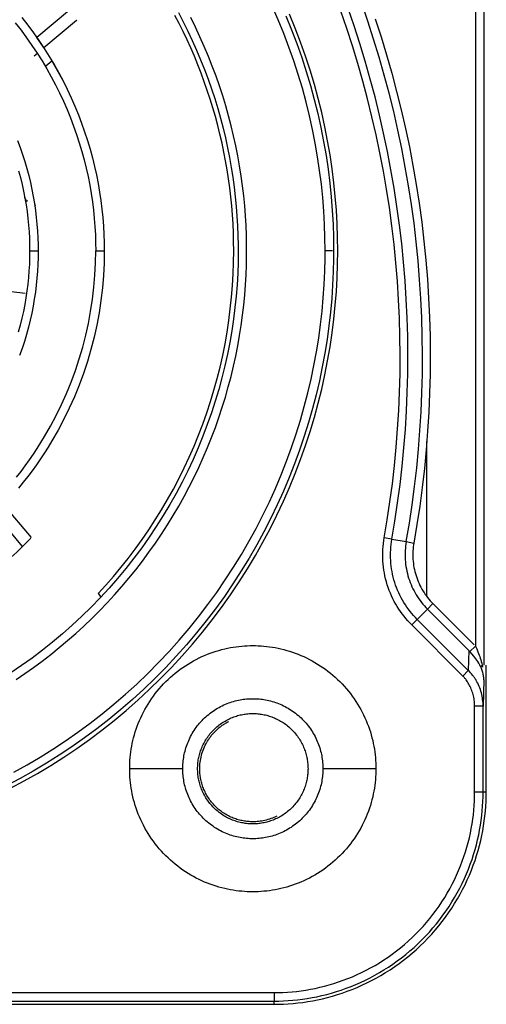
# Model space of a CAD drawing. Header units: millimetres. Extents: x -2637 to -1637, y 678 to 1678.
# Tile 279 of 348: x -2014 to -2003, y 1373 to 1397. Entities that reach past the tile are written whole.
import ezdxf

# ---------------------------------------------------------------- set-up
doc = ezdxf.new("R2010")
doc.units = ezdxf.units.MM
doc.layers.add('Make2D$B.SHOW mini', color=7, linetype='Continuous', true_color=0x000000)

msp = doc.modelspace()

# ---------------------------------------------------------------- linework, layer by layer
at = {"layer": 'Make2D$B.SHOW mini', "color": 18, "lineweight": -3, "true_color": 0x000000}
for points in [[(-2003.275, 1402.468), (-2003.275, 1381.398)], [(-2003.475, 1401.675), (-2003.475, 1381.846)], [(-2007.014, 1391.16), (-2007.017, 1391.469), (-2007.028, 1391.78), (-2007.045, 1392.094), (-2007.07, 1392.41), (-2007.103, 1392.728), (-2007.143, 1393.047), (-2007.19, 1393.368), (-2007.246, 1393.691), (-2007.31, 1394.014), (-2007.381, 1394.338), (-2007.461, 1394.662), (-2007.55, 1394.986), (-2007.647, 1395.31), (-2007.752, 1395.634), (-2007.866, 1395.957), (-2007.988, 1396.278), (-2008.119, 1396.598), (-2008.258, 1396.917)], [(-2005.441, 1384.365), (-2005.37, 1384.791), (-2005.306, 1385.219), (-2005.249, 1385.648), (-2005.199, 1386.08), (-2005.158, 1386.513), (-2005.124, 1386.948), (-2005.097, 1387.384), (-2005.078, 1387.821), (-2005.067, 1388.259), (-2005.064, 1388.697), (-2005.069, 1389.136), (-2005.081, 1389.575), (-2005.102, 1390.014), (-2005.13, 1390.452), (-2005.166, 1390.891), (-2005.21, 1391.328), (-2005.261, 1391.765), (-2005.321, 1392.201), (-2005.388, 1392.635), (-2005.463, 1393.068), (-2005.546, 1393.499), (-2005.636, 1393.929), (-2005.734, 1394.356), (-2005.839, 1394.781), (-2005.952, 1395.204), (-2006.071, 1395.624), (-2006.199, 1396.041), (-2006.333, 1396.455), (-2006.474, 1396.866)], [(-2005.103, 1384.305), (-2005.03, 1384.737), (-2004.965, 1385.171), (-2004.907, 1385.606), (-2004.857, 1386.044), (-2004.815, 1386.483), (-2004.781, 1386.924), (-2004.754, 1387.366), (-2004.735, 1387.809), (-2004.724, 1388.253), (-2004.72, 1388.697), (-2004.725, 1389.142), (-2004.738, 1389.587), (-2004.758, 1390.033), (-2004.787, 1390.477), (-2004.823, 1390.922), (-2004.868, 1391.366), (-2004.92, 1391.808), (-2004.981, 1392.25), (-2005.049, 1392.691), (-2005.125, 1393.13), (-2005.209, 1393.567), (-2005.3, 1394.003), (-2005.399, 1394.436), (-2005.506, 1394.867), (-2005.62, 1395.295), (-2005.742, 1395.721), (-2005.871, 1396.144), (-2006.007, 1396.564), (-2006.15, 1396.98)], [(-2014.157, 1396.65), (-2014.018, 1396.473), (-2013.884, 1396.293), (-2013.755, 1396.111), (-2013.631, 1395.925), (-2013.512, 1395.737), (-2013.398, 1395.546), (-2013.29, 1395.353), (-2013.186, 1395.159), (-2013.088, 1394.962), (-2012.996, 1394.764), (-2012.908, 1394.564), (-2012.826, 1394.364), (-2012.75, 1394.162), (-2012.679, 1393.96), (-2012.613, 1393.757), (-2012.552, 1393.554), (-2012.497, 1393.351), (-2012.447, 1393.147), (-2012.402, 1392.944), (-2012.362, 1392.742), (-2012.327, 1392.54), (-2012.298, 1392.339), (-2012.273, 1392.138), (-2012.252, 1391.939), (-2012.237, 1391.741), (-2012.226, 1391.545), (-2012.219, 1391.35), (-2012.217, 1391.156)], [(-2013.038, 1396.83), (-2013.807, 1396.185)], [(-2009.167, 1391.156), (-2009.169, 1391.367), (-2009.175, 1391.578), (-2009.184, 1391.79), (-2009.198, 1392.002), (-2009.215, 1392.214), (-2009.236, 1392.426), (-2009.261, 1392.638), (-2009.289, 1392.85), (-2009.322, 1393.061), (-2009.359, 1393.273), (-2009.399, 1393.483), (-2009.443, 1393.693), (-2009.491, 1393.903), (-2009.543, 1394.111), (-2009.599, 1394.319), (-2009.659, 1394.526), (-2009.722, 1394.731), (-2009.789, 1394.936), (-2009.86, 1395.139), (-2009.934, 1395.34), (-2010.012, 1395.54), (-2010.094, 1395.739), (-2010.179, 1395.936), (-2010.267, 1396.13), (-2010.359, 1396.324), (-2010.454, 1396.515), (-2010.553, 1396.704)], [(-2010.471, 1396.773), (-2010.357, 1396.554), (-2010.247, 1396.332), (-2010.142, 1396.109), (-2010.042, 1395.884), (-2009.947, 1395.658), (-2009.856, 1395.431), (-2009.771, 1395.202), (-2009.691, 1394.972), (-2009.615, 1394.742), (-2009.545, 1394.511), (-2009.48, 1394.28), (-2009.419, 1394.048), (-2009.363, 1393.816), (-2009.313, 1393.584), (-2009.267, 1393.352), (-2009.226, 1393.12), (-2009.189, 1392.889), (-2009.158, 1392.658), (-2009.131, 1392.428), (-2009.108, 1392.198), (-2009.09, 1391.97), (-2009.077, 1391.742), (-2009.068, 1391.516), (-2009.063, 1391.291)], [(-2008.863, 1391.293), (-2008.868, 1391.522), (-2008.877, 1391.753), (-2008.891, 1391.984), (-2008.909, 1392.217), (-2008.932, 1392.45), (-2008.959, 1392.684), (-2008.992, 1392.919), (-2009.029, 1393.155), (-2009.071, 1393.391), (-2009.117, 1393.627), (-2009.169, 1393.863), (-2009.226, 1394.099), (-2009.287, 1394.335), (-2009.354, 1394.571), (-2009.426, 1394.806), (-2009.503, 1395.04), (-2009.584, 1395.274), (-2009.671, 1395.506), (-2009.763, 1395.738), (-2009.86, 1395.968), (-2009.962, 1396.197), (-2010.069, 1396.424), (-2010.181, 1396.65)], [(-2007.941, 1396.692), (-2007.808, 1396.366), (-2007.683, 1396.038), (-2007.566, 1395.71), (-2007.459, 1395.38), (-2007.36, 1395.05), (-2007.27, 1394.72), (-2007.188, 1394.39), (-2007.115, 1394.06), (-2007.05, 1393.731), (-2006.993, 1393.403), (-2006.945, 1393.077), (-2006.904, 1392.751), (-2006.871, 1392.428), (-2006.846, 1392.106), (-2006.828, 1391.787), (-2006.817, 1391.47), (-2006.814, 1391.156)], [(-2006.717, 1391.156), (-2006.721, 1391.472), (-2006.731, 1391.791), (-2006.749, 1392.113), (-2006.775, 1392.436), (-2006.808, 1392.762), (-2006.849, 1393.09), (-2006.898, 1393.419), (-2006.955, 1393.749), (-2007.021, 1394.08), (-2007.094, 1394.412), (-2007.177, 1394.745), (-2007.267, 1395.077), (-2007.367, 1395.409), (-2007.475, 1395.741), (-2007.592, 1396.072), (-2007.718, 1396.401), (-2007.852, 1396.729)], [(-2005.621, 1384.397), (-2005.55, 1384.82), (-2005.486, 1385.244), (-2005.43, 1385.671), (-2005.381, 1386.099), (-2005.339, 1386.529), (-2005.306, 1386.961), (-2005.279, 1387.393), (-2005.261, 1387.827), (-2005.25, 1388.261), (-2005.247, 1388.697), (-2005.251, 1389.132), (-2005.264, 1389.568), (-2005.284, 1390.003), (-2005.312, 1390.439), (-2005.348, 1390.874), (-2005.391, 1391.308), (-2005.442, 1391.742), (-2005.501, 1392.174), (-2005.568, 1392.606), (-2005.642, 1393.035), (-2005.724, 1393.464), (-2005.814, 1393.89), (-2005.911, 1394.314), (-2006.016, 1394.736), (-2006.127, 1395.155), (-2006.246, 1395.572), (-2006.373, 1395.986), (-2006.506, 1396.397), (-2006.646, 1396.805)], [(-2005.834, 1396.622), (-2005.697, 1396.199), (-2005.567, 1395.773), (-2005.444, 1395.344), (-2005.329, 1394.912), (-2005.222, 1394.478), (-2005.122, 1394.042), (-2005.03, 1393.603), (-2004.945, 1393.163), (-2004.869, 1392.72), (-2004.8, 1392.277), (-2004.739, 1391.831), (-2004.687, 1391.385), (-2004.642, 1390.938), (-2004.605, 1390.491), (-2004.576, 1390.043), (-2004.555, 1389.594), (-2004.543, 1389.146), (-2004.538, 1388.698), (-2004.541, 1388.25), (-2004.552, 1387.803), (-2004.572, 1387.357), (-2004.599, 1386.911), (-2004.633, 1386.467), (-2004.676, 1386.025), (-2004.726, 1385.584), (-2004.784, 1385.145), (-2004.85, 1384.708), (-2004.923, 1384.273)], [(-2014.313, 1396.524), (-2014.177, 1396.352), (-2014.046, 1396.176), (-2013.92, 1395.997), (-2013.799, 1395.816), (-2013.683, 1395.632), (-2013.571, 1395.446), (-2013.465, 1395.257), (-2013.364, 1395.067), (-2013.268, 1394.875), (-2013.178, 1394.681), (-2013.093, 1394.486), (-2013.013, 1394.29), (-2012.938, 1394.093), (-2012.868, 1393.896), (-2012.804, 1393.698), (-2012.745, 1393.499), (-2012.691, 1393.301), (-2012.642, 1393.102), (-2012.598, 1392.904), (-2012.559, 1392.706), (-2012.525, 1392.508), (-2012.496, 1392.312), (-2012.471, 1392.116), (-2012.452, 1391.921), (-2012.436, 1391.728), (-2012.426, 1391.536), (-2012.419, 1391.345), (-2012.417, 1391.156)], [(-2012.867, 1396.582), (-2013.638, 1395.935)], [(-2012.88, 1396.602), (-2012.867, 1396.582)], [(-2013.65, 1395.954), (-2013.807, 1396.185)], [(-2013.79, 1395.808), (-2013.869, 1395.741)], [(-2013.59, 1395.518), (-2013.451, 1395.635)], [(-2013.451, 1395.635), (-2013.307, 1395.385), (-2013.171, 1395.128)], [(-2014.262, 1393.759), (-2014.2, 1393.594), (-2014.143, 1393.429), (-2014.09, 1393.263), (-2014.041, 1393.097), (-2013.997, 1392.931), (-2013.956, 1392.765), (-2013.92, 1392.6), (-2013.889, 1392.435), (-2013.861, 1392.27), (-2013.837, 1392.106), (-2013.817, 1391.943), (-2013.801, 1391.781), (-2013.789, 1391.619), (-2013.781, 1391.459), (-2013.776, 1391.301)], [(-2014.233, 1393.043), (-2014.19, 1392.882), (-2014.151, 1392.721), (-2014.116, 1392.56), (-2014.085, 1392.399), (-2014.058, 1392.239), (-2014.035, 1392.08), (-2014.016, 1391.921), (-2014, 1391.763), (-2013.989, 1391.606), (-2013.98, 1391.451), (-2013.975, 1391.297)], [(-2014.045, 1392.326), (-2014.087, 1392.41)], [(-2014.061, 1392.318), (-2014.02, 1392.339)], [(-2013.846, 1392.231), (-2013.829, 1392.24)], [(-2014.295, 1381.056), (-2014.087, 1381.197), (-2013.88, 1381.343), (-2013.676, 1381.493), (-2013.475, 1381.649), (-2013.276, 1381.809), (-2013.08, 1381.973), (-2012.888, 1382.142), (-2012.698, 1382.316), (-2012.512, 1382.493), (-2012.33, 1382.675), (-2012.151, 1382.861), (-2011.976, 1383.051), (-2011.805, 1383.245), (-2011.638, 1383.443), (-2011.475, 1383.644), (-2011.317, 1383.849), (-2011.163, 1384.057), (-2011.013, 1384.268), (-2010.868, 1384.482), (-2010.728, 1384.7), (-2010.593, 1384.919), (-2010.462, 1385.142), (-2010.337, 1385.367), (-2010.216, 1385.594), (-2010.1, 1385.823), (-2009.99, 1386.055), (-2009.885, 1386.288), (-2009.785, 1386.522), (-2009.69, 1386.758), (-2009.6, 1386.995), (-2009.516, 1387.234), (-2009.436, 1387.473), (-2009.363, 1387.713), (-2009.294, 1387.953), (-2009.23, 1388.194), (-2009.172, 1388.436), (-2009.119, 1388.677), (-2009.071, 1388.918), (-2009.028, 1389.159), (-2008.991, 1389.4), (-2008.958, 1389.64), (-2008.93, 1389.879), (-2008.907, 1390.117), (-2008.889, 1390.355), (-2008.876, 1390.592), (-2008.867, 1390.827), (-2008.863, 1391.061), (-2008.863, 1391.293)], [(-2013.975, 1391.297), (-2013.974, 1391.156)], [(-2013.776, 1391.301), (-2013.774, 1391.156)], [(-2009.063, 1391.291), (-2009.063, 1391.156)], [(-2014.422, 1378.498), (-2014.104, 1378.668), (-2013.789, 1378.846), (-2013.477, 1379.033), (-2013.17, 1379.229), (-2012.866, 1379.433), (-2012.568, 1379.645), (-2012.274, 1379.865), (-2011.986, 1380.093), (-2011.703, 1380.329), (-2011.426, 1380.572), (-2011.155, 1380.822), (-2010.891, 1381.08), (-2010.634, 1381.344), (-2010.383, 1381.615), (-2010.14, 1381.891), (-2009.904, 1382.174), (-2009.676, 1382.463), (-2009.456, 1382.756), (-2009.244, 1383.055), (-2009.04, 1383.358), (-2008.845, 1383.666), (-2008.657, 1383.977), (-2008.479, 1384.293), (-2008.309, 1384.611), (-2008.148, 1384.932), (-2007.996, 1385.256), (-2007.852, 1385.583), (-2007.718, 1385.911), (-2007.592, 1386.24), (-2007.475, 1386.571), (-2007.367, 1386.903), (-2007.267, 1387.235), (-2007.177, 1387.567), (-2007.094, 1387.9), (-2007.021, 1388.232), (-2006.955, 1388.563), (-2006.898, 1388.893), (-2006.849, 1389.222), (-2006.808, 1389.55), (-2006.775, 1389.876), (-2006.749, 1390.199), (-2006.731, 1390.521), (-2006.721, 1390.84), (-2006.717, 1391.156)], [(-2009.063, 1391.156), (-2009.065, 1390.893), (-2009.074, 1390.627), (-2009.089, 1390.359), (-2009.11, 1390.089), (-2009.138, 1389.818), (-2009.172, 1389.545), (-2009.213, 1389.271), (-2009.26, 1388.996), (-2009.314, 1388.721), (-2009.376, 1388.444), (-2009.444, 1388.167), (-2009.519, 1387.891), (-2009.602, 1387.614), (-2009.692, 1387.338), (-2009.789, 1387.062), (-2009.893, 1386.788), (-2010.005, 1386.515), (-2010.124, 1386.243), (-2010.25, 1385.973), (-2010.384, 1385.705), (-2010.525, 1385.44), (-2010.673, 1385.178), (-2010.828, 1384.918), (-2010.99, 1384.662), (-2011.159, 1384.409), (-2011.335, 1384.16), (-2011.518, 1383.915), (-2011.707, 1383.675), (-2011.902, 1383.439), (-2012.104, 1383.208), (-2012.312, 1382.982), (-2012.526, 1382.762), (-2012.745, 1382.547), (-2012.969, 1382.338), (-2013.199, 1382.135), (-2013.434, 1381.938), (-2013.673, 1381.748), (-2013.917, 1381.564), (-2014.165, 1381.386), (-2014.416, 1381.216)], [(-2013.974, 1391.156), (-2013.976, 1391.002), (-2013.981, 1390.846), (-2013.99, 1390.689), (-2014.002, 1390.531), (-2014.018, 1390.372), (-2014.038, 1390.212), (-2014.062, 1390.052), (-2014.089, 1389.89), (-2014.121, 1389.729), (-2014.157, 1389.567), (-2014.197, 1389.405), (-2014.241, 1389.242)], [(-2013.774, 1391.156), (-2013.776, 1390.997), (-2013.781, 1390.837), (-2013.79, 1390.676), (-2013.803, 1390.513), (-2013.819, 1390.35), (-2013.84, 1390.185), (-2013.864, 1390.02), (-2013.893, 1389.854), (-2013.926, 1389.688), (-2013.962, 1389.521), (-2014.003, 1389.355), (-2014.049, 1389.188), (-2014.098, 1389.021), (-2014.152, 1388.854), (-2014.211, 1388.688)], [(-2013.974, 1391.156), (-2013.774, 1391.156)], [(-2013.622, 1386.779), (-2013.481, 1387.026), (-2013.347, 1387.278), (-2013.222, 1387.536), (-2013.104, 1387.798), (-2012.996, 1388.065), (-2012.896, 1388.335), (-2012.805, 1388.609), (-2012.724, 1388.886), (-2012.652, 1389.166), (-2012.59, 1389.448), (-2012.537, 1389.731), (-2012.494, 1390.016), (-2012.46, 1390.301), (-2012.436, 1390.587), (-2012.422, 1390.872), (-2012.417, 1391.156)], [(-2012.217, 1391.156), (-2012.222, 1390.865), (-2012.237, 1390.573), (-2012.261, 1390.281), (-2012.295, 1389.989), (-2012.34, 1389.698), (-2012.394, 1389.408), (-2012.458, 1389.12), (-2012.531, 1388.833), (-2012.614, 1388.55), (-2012.707, 1388.269), (-2012.809, 1387.992), (-2012.92, 1387.719), (-2013.04, 1387.451), (-2013.169, 1387.188), (-2013.306, 1386.93), (-2013.45, 1386.677)], [(-2012.417, 1391.156), (-2012.276, 1391.156), (-2012.231, 1391.156), (-2012.221, 1391.156), (-2012.218, 1391.156), (-2012.217, 1391.156), (-2012.217, 1391.156), (-2012.217, 1391.156), (-2012.217, 1391.156), (-2012.217, 1391.156)], [(-2012.363, 1383.08), (-2012.18, 1383.281), (-2012, 1383.486), (-2011.824, 1383.697), (-2011.653, 1383.912), (-2011.486, 1384.132), (-2011.323, 1384.356), (-2011.166, 1384.585), (-2011.014, 1384.818), (-2010.867, 1385.055), (-2010.725, 1385.296), (-2010.589, 1385.541), (-2010.458, 1385.789), (-2010.334, 1386.041), (-2010.215, 1386.296), (-2010.102, 1386.553), (-2009.995, 1386.813), (-2009.895, 1387.076), (-2009.801, 1387.341), (-2009.713, 1387.608), (-2009.632, 1387.877), (-2009.557, 1388.147), (-2009.489, 1388.419), (-2009.427, 1388.692), (-2009.372, 1388.965), (-2009.324, 1389.239), (-2009.282, 1389.514), (-2009.247, 1389.789), (-2009.218, 1390.063), (-2009.196, 1390.337), (-2009.18, 1390.611), (-2009.17, 1390.884), (-2009.167, 1391.156)], [(-2007.015, 1390.985), (-2007.014, 1391.16)], [(-2006.842, 1391.156), (-2006.915, 1391.156), (-2006.963, 1391.158), (-2007.014, 1391.16)], [(-2006.814, 1391.156), (-2006.815, 1390.974)], [(-2006.815, 1390.974), (-2006.822, 1390.662), (-2006.837, 1390.348), (-2006.859, 1390.031), (-2006.888, 1389.712), (-2006.924, 1389.391), (-2006.969, 1389.069), (-2007.021, 1388.745), (-2007.081, 1388.42), (-2007.149, 1388.094), (-2007.225, 1387.768), (-2007.31, 1387.441), (-2007.403, 1387.115), (-2007.505, 1386.788), (-2007.615, 1386.463), (-2007.733, 1386.138), (-2007.86, 1385.815), (-2007.996, 1385.493), (-2008.141, 1385.173), (-2008.294, 1384.855), (-2008.455, 1384.54), (-2008.625, 1384.228), (-2008.804, 1383.92), (-2008.99, 1383.615), (-2009.185, 1383.313), (-2009.388, 1383.016), (-2009.6, 1382.724), (-2009.819, 1382.437), (-2010.045, 1382.155), (-2010.279, 1381.878), (-2010.52, 1381.607), (-2010.769, 1381.342), (-2011.024, 1381.084), (-2011.285, 1380.832), (-2011.553, 1380.587), (-2011.827, 1380.35), (-2012.107, 1380.119), (-2012.392, 1379.896), (-2012.682, 1379.681), (-2012.977, 1379.474), (-2013.276, 1379.274), (-2013.58, 1379.083), (-2013.888, 1378.9), (-2014.199, 1378.726), (-2014.513, 1378.56)], [(-2014.343, 1378.875), (-2014.034, 1379.047), (-2013.729, 1379.227), (-2013.428, 1379.415), (-2013.13, 1379.611), (-2012.838, 1379.816), (-2012.549, 1380.028), (-2012.266, 1380.248), (-2011.989, 1380.475), (-2011.717, 1380.71), (-2011.451, 1380.951), (-2011.191, 1381.2), (-2010.938, 1381.455), (-2010.691, 1381.717), (-2010.451, 1381.985), (-2010.219, 1382.258), (-2009.994, 1382.537), (-2009.777, 1382.821), (-2009.567, 1383.11), (-2009.365, 1383.404), (-2009.172, 1383.702), (-2008.986, 1384.004), (-2008.809, 1384.309), (-2008.64, 1384.618), (-2008.48, 1384.93), (-2008.328, 1385.244), (-2008.185, 1385.561), (-2008.05, 1385.879), (-2007.924, 1386.199), (-2007.806, 1386.521), (-2007.697, 1386.843), (-2007.596, 1387.166), (-2007.504, 1387.489), (-2007.42, 1387.812), (-2007.345, 1388.135), (-2007.277, 1388.458), (-2007.218, 1388.779), (-2007.166, 1389.1), (-2007.122, 1389.419), (-2007.086, 1389.736), (-2007.058, 1390.052), (-2007.036, 1390.365), (-2007.022, 1390.677), (-2007.015, 1390.985)], [(-2014.078, 1390.155), (-2017.625, 1390.586)], [(-2014.28, 1385.828), (-2014.177, 1385.961), (-2014.076, 1386.095), (-2013.979, 1386.23), (-2013.885, 1386.366), (-2013.794, 1386.503), (-2013.707, 1386.641), (-2013.622, 1386.779)], [(-2013.45, 1386.677), (-2013.537, 1386.535), (-2013.627, 1386.394), (-2013.72, 1386.254), (-2013.816, 1386.114), (-2013.915, 1385.976), (-2014.018, 1385.839), (-2014.124, 1385.703), (-2014.233, 1385.569)], [(-2004.617, 1383.01), (-2004.617, 1386.661)], [(-2013.932, 1384.405), (-2014.579, 1385.176)], [(-2014.144, 1384.191), (-2014.789, 1384.96)], [(-2014.144, 1384.191), (-2013.948, 1384.389)], [(-2004.974, 1382.344), (-2005.021, 1382.392), (-2005.067, 1382.442), (-2005.112, 1382.494), (-2005.155, 1382.547), (-2005.197, 1382.602), (-2005.238, 1382.659), (-2005.277, 1382.717), (-2005.315, 1382.776), (-2005.35, 1382.836), (-2005.384, 1382.898), (-2005.417, 1382.961), (-2005.447, 1383.025), (-2005.476, 1383.091), (-2005.502, 1383.157), (-2005.527, 1383.224), (-2005.549, 1383.291), (-2005.569, 1383.36), (-2005.588, 1383.428), (-2005.604, 1383.498), (-2005.618, 1383.568), (-2005.63, 1383.637), (-2005.639, 1383.708), (-2005.647, 1383.778), (-2005.652, 1383.848), (-2005.655, 1383.918), (-2005.657, 1383.988), (-2005.656, 1384.057), (-2005.653, 1384.126), (-2005.648, 1384.195), (-2005.641, 1384.263), (-2005.632, 1384.33), (-2005.621, 1384.397)], [(-2005.441, 1384.365), (-2005.621, 1384.397)], [(-2004.845, 1382.473), (-2004.889, 1382.517), (-2004.931, 1382.564), (-2004.972, 1382.611), (-2005.012, 1382.66), (-2005.051, 1382.711), (-2005.088, 1382.763), (-2005.124, 1382.816), (-2005.159, 1382.871), (-2005.192, 1382.927), (-2005.223, 1382.984), (-2005.253, 1383.042), (-2005.281, 1383.101), (-2005.307, 1383.161), (-2005.332, 1383.222), (-2005.354, 1383.284), (-2005.375, 1383.346), (-2005.394, 1383.409), (-2005.411, 1383.472), (-2005.425, 1383.536), (-2005.438, 1383.601), (-2005.449, 1383.665), (-2005.458, 1383.73), (-2005.465, 1383.794), (-2005.47, 1383.859), (-2005.473, 1383.924), (-2005.474, 1383.988), (-2005.473, 1384.052), (-2005.47, 1384.116), (-2005.466, 1384.179), (-2005.459, 1384.242), (-2005.451, 1384.304), (-2005.441, 1384.365)], [(-2005.441, 1384.365), (-2005.103, 1384.305)], [(-2015.293, 1383.227), (-2015.142, 1383.338), (-2014.992, 1383.451), (-2014.845, 1383.568), (-2014.7, 1383.687), (-2014.557, 1383.809), (-2014.417, 1383.934), (-2014.279, 1384.061), (-2014.144, 1384.191)], [(-2005.103, 1384.305), (-2005.111, 1384.254), (-2005.118, 1384.202), (-2005.123, 1384.149), (-2005.127, 1384.096), (-2005.13, 1384.042), (-2005.13, 1383.989), (-2005.129, 1383.934), (-2005.127, 1383.88), (-2005.123, 1383.826), (-2005.117, 1383.772), (-2005.109, 1383.717), (-2005.1, 1383.663), (-2005.089, 1383.609), (-2005.077, 1383.556), (-2005.063, 1383.502), (-2005.047, 1383.449), (-2005.03, 1383.397), (-2005.011, 1383.345), (-2004.99, 1383.294), (-2004.968, 1383.244), (-2004.945, 1383.194), (-2004.92, 1383.145), (-2004.893, 1383.097), (-2004.866, 1383.05), (-2004.837, 1383.004), (-2004.806, 1382.96), (-2004.775, 1382.916), (-2004.742, 1382.873), (-2004.709, 1382.832), (-2004.674, 1382.792), (-2004.639, 1382.753), (-2004.602, 1382.716)], [(-2005.103, 1384.305), (-2004.923, 1384.273)], [(-2004.923, 1384.273), (-2004.931, 1384.227), (-2004.937, 1384.18), (-2004.942, 1384.133), (-2004.945, 1384.085), (-2004.947, 1384.037), (-2004.948, 1383.989), (-2004.947, 1383.94), (-2004.945, 1383.891), (-2004.941, 1383.843), (-2004.936, 1383.794), (-2004.929, 1383.745), (-2004.921, 1383.696), (-2004.911, 1383.648), (-2004.9, 1383.6), (-2004.887, 1383.552), (-2004.873, 1383.504), (-2004.857, 1383.457), (-2004.84, 1383.41), (-2004.822, 1383.364), (-2004.802, 1383.319), (-2004.781, 1383.275), (-2004.759, 1383.231), (-2004.735, 1383.188), (-2004.71, 1383.145), (-2004.684, 1383.104), (-2004.657, 1383.064), (-2004.628, 1383.025), (-2004.599, 1382.987), (-2004.569, 1382.949), (-2004.538, 1382.913), (-2004.506, 1382.879), (-2004.473, 1382.845)], [(-2012.363, 1383.08), (-2012.308, 1383.015)], [(-2004.845, 1382.473), (-2004.602, 1382.716)], [(-2004.602, 1382.716), (-2004.473, 1382.845)], [(-2004.602, 1382.716), (-2003.629, 1381.742)], [(-2004.473, 1382.845), (-2003.5, 1381.871)], [(-2004.845, 1382.473), (-2004.974, 1382.344)], [(-2003.642, 1381.269), (-2004.845, 1382.473)], [(-2003.771, 1381.14), (-2004.974, 1382.344)], [(-2011.617, 1378.956), (-2011.617, 1379.02), (-2011.614, 1379.085), (-2011.611, 1379.151), (-2011.606, 1379.217), (-2011.599, 1379.283), (-2011.59, 1379.35), (-2011.58, 1379.416), (-2011.569, 1379.484), (-2011.556, 1379.551), (-2011.541, 1379.619), (-2011.524, 1379.686), (-2011.505, 1379.754), (-2011.485, 1379.822), (-2011.463, 1379.889), (-2011.439, 1379.956), (-2011.414, 1380.023), (-2011.386, 1380.09), (-2011.357, 1380.157), (-2011.326, 1380.223), (-2011.293, 1380.288), (-2011.259, 1380.353), (-2011.222, 1380.417), (-2011.184, 1380.48), (-2011.145, 1380.543), (-2011.103, 1380.605), (-2011.06, 1380.665), (-2011.015, 1380.725), (-2010.969, 1380.784), (-2010.921, 1380.841), (-2010.871, 1380.898), (-2010.82, 1380.953), (-2010.768, 1381.007), (-2010.714, 1381.059), (-2010.659, 1381.11), (-2010.603, 1381.159), (-2010.545, 1381.207), (-2010.486, 1381.254), (-2010.427, 1381.299), (-2010.366, 1381.342), (-2010.304, 1381.383), (-2010.242, 1381.423), (-2010.178, 1381.461), (-2010.114, 1381.497), (-2010.049, 1381.532), (-2009.984, 1381.565), (-2009.918, 1381.596), (-2009.852, 1381.625), (-2009.785, 1381.652), (-2009.718, 1381.678), (-2009.65, 1381.702), (-2009.583, 1381.724), (-2009.515, 1381.744), (-2009.448, 1381.763), (-2009.38, 1381.779), (-2009.312, 1381.794), (-2009.245, 1381.808), (-2009.178, 1381.819), (-2009.111, 1381.829), (-2009.044, 1381.838), (-2008.978, 1381.844), (-2008.912, 1381.849), (-2008.847, 1381.853), (-2008.782, 1381.855), (-2008.717, 1381.856), (-2008.653, 1381.855), (-2008.588, 1381.853), (-2008.523, 1381.849), (-2008.457, 1381.844), (-2008.39, 1381.838), (-2008.324, 1381.829), (-2008.257, 1381.819), (-2008.19, 1381.808), (-2008.122, 1381.794), (-2008.055, 1381.779), (-2007.987, 1381.763), (-2007.919, 1381.744), (-2007.852, 1381.724), (-2007.784, 1381.702), (-2007.717, 1381.678), (-2007.65, 1381.652), (-2007.583, 1381.625), (-2007.517, 1381.596), (-2007.451, 1381.565), (-2007.385, 1381.532), (-2007.321, 1381.497), (-2007.256, 1381.461), (-2007.193, 1381.423), (-2007.13, 1381.383), (-2007.069, 1381.342), (-2007.008, 1381.299), (-2006.948, 1381.254), (-2006.889, 1381.207), (-2006.832, 1381.159), (-2006.776, 1381.11), (-2006.72, 1381.059), (-2006.667, 1381.007), (-2006.614, 1380.953), (-2006.563, 1380.898), (-2006.514, 1380.841), (-2006.466, 1380.784), (-2006.419, 1380.725), (-2006.375, 1380.665), (-2006.331, 1380.605), (-2006.29, 1380.543), (-2006.25, 1380.48), (-2006.212, 1380.417), (-2006.176, 1380.353), (-2006.141, 1380.288), (-2006.108, 1380.223), (-2006.077, 1380.157), (-2006.048, 1380.09), (-2006.021, 1380.023), (-2005.995, 1379.956), (-2005.971, 1379.889), (-2005.949, 1379.822), (-2005.929, 1379.754), (-2005.911, 1379.686), (-2005.894, 1379.619), (-2005.879, 1379.551), (-2005.866, 1379.484), (-2005.854, 1379.416), (-2005.844, 1379.35), (-2005.836, 1379.283), (-2005.829, 1379.217), (-2005.824, 1379.151), (-2005.82, 1379.085), (-2005.818, 1379.02), (-2005.817, 1378.956)], [(-2003.608, 1381.72), (-2003.475, 1381.846)], [(-2003.475, 1381.846), (-2003.444, 1381.778), (-2003.414, 1381.707), (-2003.399, 1381.671), (-2003.385, 1381.634), (-2003.372, 1381.596), (-2003.359, 1381.557), (-2003.347, 1381.518), (-2003.335, 1381.479), (-2003.325, 1381.439), (-2003.315, 1381.398)], [(-2003.629, 1381.742), (-2003.642, 1381.269)], [(-2003.342, 1381.338), (-2003.35, 1381.356), (-2003.359, 1381.374), (-2003.368, 1381.392), (-2003.377, 1381.41), (-2003.387, 1381.427), (-2003.397, 1381.444), (-2003.418, 1381.478), (-2003.44, 1381.51), (-2003.462, 1381.542), (-2003.486, 1381.574), (-2003.509, 1381.604), (-2003.558, 1381.663), (-2003.608, 1381.72)], [(-2003.342, 1381.338), (-2003.342, 1381.34), (-2003.341, 1381.342), (-2003.341, 1381.344), (-2003.341, 1381.345), (-2003.341, 1381.347), (-2003.34, 1381.349), (-2003.34, 1381.351), (-2003.339, 1381.353), (-2003.339, 1381.354), (-2003.338, 1381.356), (-2003.338, 1381.358), (-2003.337, 1381.36), (-2003.336, 1381.362), (-2003.336, 1381.364), (-2003.335, 1381.366), (-2003.334, 1381.368), (-2003.333, 1381.37), (-2003.332, 1381.371), (-2003.33, 1381.375), (-2003.328, 1381.379), (-2003.326, 1381.383), (-2003.323, 1381.387), (-2003.321, 1381.39), (-2003.318, 1381.394), (-2003.315, 1381.398)], [(-2003.275, 1381.049), (-2003.275, 1381.061), (-2003.276, 1381.073), (-2003.276, 1381.086), (-2003.277, 1381.098), (-2003.279, 1381.11), (-2003.28, 1381.122), (-2003.282, 1381.134), (-2003.283, 1381.146), (-2003.285, 1381.159), (-2003.288, 1381.171), (-2003.293, 1381.195), (-2003.299, 1381.219), (-2003.306, 1381.243), (-2003.314, 1381.267), (-2003.322, 1381.291), (-2003.331, 1381.315), (-2003.342, 1381.338)], [(-2003.315, 1381.398), (-2003.304, 1381.345)], [(-2003.217, 1378.406), (-2003.217, 1381.398)], [(-2003.642, 1381.269), (-2003.771, 1381.14)], [(-2003.492, 1380.43), (-2003.493, 1380.466), (-2003.495, 1380.502), (-2003.498, 1380.537), (-2003.502, 1380.572), (-2003.507, 1380.606), (-2003.513, 1380.64), (-2003.52, 1380.673), (-2003.528, 1380.706), (-2003.537, 1380.738), (-2003.547, 1380.77), (-2003.558, 1380.801), (-2003.57, 1380.832), (-2003.582, 1380.862), (-2003.596, 1380.891), (-2003.61, 1380.92), (-2003.625, 1380.947), (-2003.641, 1380.974), (-2003.657, 1381), (-2003.674, 1381.026), (-2003.692, 1381.05), (-2003.701, 1381.062), (-2003.711, 1381.074), (-2003.72, 1381.085), (-2003.73, 1381.097), (-2003.74, 1381.108), (-2003.75, 1381.119), (-2003.76, 1381.13), (-2003.771, 1381.14)], [(-2003.292, 1380.43), (-2003.293, 1380.47), (-2003.295, 1380.509), (-2003.298, 1380.548), (-2003.303, 1380.588), (-2003.308, 1380.627), (-2003.316, 1380.666), (-2003.324, 1380.705), (-2003.334, 1380.744), (-2003.345, 1380.783), (-2003.357, 1380.821), (-2003.371, 1380.859), (-2003.386, 1380.896), (-2003.402, 1380.933), (-2003.42, 1380.969), (-2003.438, 1381.004), (-2003.448, 1381.021), (-2003.457, 1381.038), (-2003.467, 1381.055), (-2003.478, 1381.071), (-2003.488, 1381.087), (-2003.499, 1381.103), (-2003.51, 1381.118), (-2003.521, 1381.133), (-2003.532, 1381.148), (-2003.544, 1381.163), (-2003.567, 1381.191), (-2003.591, 1381.218), (-2003.616, 1381.244), (-2003.642, 1381.269)], [(-2003.275, 1381.049), (-2003.292, 1380.43)], [(-2010.367, 1378.956), (-2010.367, 1378.993), (-2010.366, 1379.03), (-2010.364, 1379.067), (-2010.361, 1379.104), (-2010.357, 1379.142), (-2010.352, 1379.18), (-2010.346, 1379.218), (-2010.34, 1379.256), (-2010.332, 1379.295), (-2010.324, 1379.333), (-2010.314, 1379.372), (-2010.304, 1379.41), (-2010.292, 1379.448), (-2010.28, 1379.487), (-2010.266, 1379.525), (-2010.251, 1379.563), (-2010.236, 1379.601), (-2010.219, 1379.639), (-2010.202, 1379.677), (-2010.183, 1379.714), (-2010.163, 1379.751), (-2010.143, 1379.787), (-2010.121, 1379.823), (-2010.098, 1379.859), (-2010.075, 1379.894), (-2010.05, 1379.929), (-2010.025, 1379.963), (-2009.998, 1379.996), (-2009.971, 1380.029), (-2009.943, 1380.061), (-2009.914, 1380.092), (-2009.884, 1380.123), (-2009.853, 1380.153), (-2009.822, 1380.182), (-2009.79, 1380.21), (-2009.757, 1380.237), (-2009.724, 1380.263), (-2009.69, 1380.289), (-2009.655, 1380.313), (-2009.62, 1380.337), (-2009.585, 1380.36), (-2009.548, 1380.381), (-2009.512, 1380.402), (-2009.475, 1380.422), (-2009.438, 1380.44), (-2009.4, 1380.458), (-2009.363, 1380.475), (-2009.325, 1380.49), (-2009.286, 1380.505), (-2009.248, 1380.518), (-2009.21, 1380.531), (-2009.171, 1380.542), (-2009.133, 1380.553), (-2009.094, 1380.562), (-2009.056, 1380.571), (-2009.018, 1380.578), (-2008.979, 1380.585), (-2008.941, 1380.591), (-2008.903, 1380.595), (-2008.866, 1380.599), (-2008.828, 1380.602), (-2008.791, 1380.604), (-2008.754, 1380.606), (-2008.717, 1380.606), (-2008.681, 1380.606), (-2008.644, 1380.604), (-2008.606, 1380.602), (-2008.569, 1380.599), (-2008.531, 1380.595), (-2008.493, 1380.591), (-2008.455, 1380.585), (-2008.417, 1380.578), (-2008.379, 1380.571), (-2008.34, 1380.562), (-2008.302, 1380.553), (-2008.263, 1380.542), (-2008.225, 1380.531), (-2008.186, 1380.518), (-2008.148, 1380.505), (-2008.11, 1380.49), (-2008.072, 1380.475), (-2008.034, 1380.458), (-2007.997, 1380.44), (-2007.959, 1380.422), (-2007.923, 1380.402), (-2007.886, 1380.381), (-2007.85, 1380.36), (-2007.814, 1380.337), (-2007.779, 1380.313), (-2007.745, 1380.289), (-2007.711, 1380.263), (-2007.677, 1380.237), (-2007.645, 1380.21), (-2007.612, 1380.182), (-2007.581, 1380.153), (-2007.551, 1380.123), (-2007.521, 1380.092), (-2007.492, 1380.061), (-2007.464, 1380.029), (-2007.436, 1379.996), (-2007.41, 1379.963), (-2007.384, 1379.929), (-2007.36, 1379.894), (-2007.336, 1379.859), (-2007.314, 1379.823), (-2007.292, 1379.787), (-2007.271, 1379.751), (-2007.252, 1379.714), (-2007.233, 1379.677), (-2007.215, 1379.639), (-2007.199, 1379.601), (-2007.183, 1379.563), (-2007.169, 1379.525), (-2007.155, 1379.487), (-2007.142, 1379.448), (-2007.131, 1379.41), (-2007.12, 1379.372), (-2007.111, 1379.333), (-2007.102, 1379.295), (-2007.095, 1379.256), (-2007.088, 1379.218), (-2007.083, 1379.18), (-2007.078, 1379.142), (-2007.074, 1379.104), (-2007.071, 1379.067), (-2007.069, 1379.03), (-2007.068, 1378.993), (-2007.067, 1378.956)], [(-2003.292, 1380.43), (-2003.492, 1380.43)], [(-2003.492, 1378.406), (-2003.492, 1380.43)], [(-2003.292, 1378.406), (-2003.292, 1380.43)], [(-2010.017, 1378.956), (-2010.017, 1378.985), (-2010.016, 1379.014), (-2010.014, 1379.043), (-2010.012, 1379.073), (-2010.009, 1379.103), (-2010.005, 1379.132), (-2010.001, 1379.162), (-2009.996, 1379.193), (-2009.99, 1379.223), (-2009.983, 1379.253), (-2009.975, 1379.283), (-2009.967, 1379.314), (-2009.958, 1379.344), (-2009.948, 1379.374), (-2009.937, 1379.404), (-2009.926, 1379.435), (-2009.914, 1379.464), (-2009.901, 1379.494), (-2009.887, 1379.524), (-2009.872, 1379.553), (-2009.857, 1379.582), (-2009.84, 1379.611), (-2009.823, 1379.639), (-2009.805, 1379.667), (-2009.787, 1379.695), (-2009.767, 1379.722), (-2009.747, 1379.749), (-2009.727, 1379.775), (-2009.705, 1379.801), (-2009.683, 1379.826), (-2009.66, 1379.851), (-2009.637, 1379.875), (-2009.612, 1379.899), (-2009.588, 1379.922), (-2009.562, 1379.944), (-2009.537, 1379.965), (-2009.51, 1379.986), (-2009.484, 1380.006), (-2009.456, 1380.026), (-2009.429, 1380.044), (-2009.401, 1380.062), (-2009.372, 1380.079), (-2009.343, 1380.095), (-2009.314, 1380.111), (-2009.285, 1380.125), (-2009.255, 1380.139), (-2009.226, 1380.152), (-2009.196, 1380.165), (-2009.166, 1380.176), (-2009.136, 1380.187), (-2009.105, 1380.197), (-2009.075, 1380.206), (-2009.045, 1380.214), (-2009.014, 1380.222), (-2008.984, 1380.228), (-2008.954, 1380.234), (-2008.924, 1380.24), (-2008.894, 1380.244), (-2008.864, 1380.248), (-2008.834, 1380.251), (-2008.805, 1380.253), (-2008.775, 1380.255), (-2008.746, 1380.256), (-2008.717, 1380.256), (-2008.688, 1380.256), (-2008.659, 1380.255), (-2008.63, 1380.253), (-2008.6, 1380.251), (-2008.571, 1380.248), (-2008.541, 1380.244), (-2008.511, 1380.24), (-2008.481, 1380.234), (-2008.45, 1380.228), (-2008.42, 1380.222), (-2008.39, 1380.214), (-2008.36, 1380.206), (-2008.329, 1380.197), (-2008.299, 1380.187), (-2008.269, 1380.176), (-2008.239, 1380.165), (-2008.209, 1380.152), (-2008.179, 1380.139), (-2008.15, 1380.125), (-2008.12, 1380.111), (-2008.091, 1380.095), (-2008.062, 1380.079), (-2008.034, 1380.062), (-2008.006, 1380.044), (-2007.978, 1380.026), (-2007.951, 1380.006), (-2007.924, 1379.986), (-2007.898, 1379.965), (-2007.872, 1379.944), (-2007.847, 1379.922), (-2007.822, 1379.899), (-2007.798, 1379.875), (-2007.775, 1379.851), (-2007.752, 1379.826), (-2007.73, 1379.801), (-2007.708, 1379.775), (-2007.687, 1379.749), (-2007.667, 1379.722), (-2007.648, 1379.695), (-2007.629, 1379.667), (-2007.611, 1379.639), (-2007.594, 1379.611), (-2007.578, 1379.582), (-2007.562, 1379.553), (-2007.548, 1379.524), (-2007.534, 1379.494), (-2007.521, 1379.464), (-2007.509, 1379.435), (-2007.497, 1379.404), (-2007.486, 1379.374), (-2007.477, 1379.344), (-2007.467, 1379.314), (-2007.459, 1379.283), (-2007.452, 1379.253), (-2007.445, 1379.223), (-2007.439, 1379.193), (-2007.434, 1379.162), (-2007.429, 1379.132), (-2007.426, 1379.103), (-2007.423, 1379.073), (-2007.42, 1379.043), (-2007.419, 1379.014), (-2007.418, 1378.985), (-2007.417, 1378.956)], [(-2009.967, 1378.956), (-2009.967, 1378.994), (-2009.965, 1379.033), (-2009.962, 1379.073), (-2009.957, 1379.112), (-2009.952, 1379.152), (-2009.945, 1379.192), (-2009.936, 1379.232), (-2009.927, 1379.273), (-2009.915, 1379.313), (-2009.903, 1379.353), (-2009.888, 1379.393), (-2009.873, 1379.433), (-2009.855, 1379.473), (-2009.837, 1379.512), (-2009.827, 1379.531), (-2009.817, 1379.551), (-2009.806, 1379.57), (-2009.795, 1379.589), (-2009.784, 1379.608), (-2009.772, 1379.627), (-2009.76, 1379.645), (-2009.748, 1379.664), (-2009.735, 1379.682), (-2009.722, 1379.7), (-2009.709, 1379.717), (-2009.695, 1379.735), (-2009.681, 1379.752), (-2009.666, 1379.769), (-2009.652, 1379.786), (-2009.637, 1379.803), (-2009.621, 1379.819), (-2009.606, 1379.835), (-2009.59, 1379.851), (-2009.574, 1379.866), (-2009.557, 1379.882), (-2009.541, 1379.896), (-2009.524, 1379.911), (-2009.507, 1379.925), (-2009.489, 1379.939), (-2009.472, 1379.953), (-2009.454, 1379.966), (-2009.436, 1379.979), (-2009.417, 1379.992), (-2009.399, 1380.004), (-2009.38, 1380.016), (-2009.361, 1380.027), (-2009.342, 1380.038), (-2009.323, 1380.049), (-2009.304, 1380.06), (-2009.285, 1380.07)], [(-2005.817, 1378.956), (-2005.818, 1378.892), (-2005.82, 1378.827), (-2005.824, 1378.761), (-2005.829, 1378.695), (-2005.836, 1378.629), (-2005.844, 1378.562), (-2005.854, 1378.496), (-2005.866, 1378.428), (-2005.879, 1378.361), (-2005.894, 1378.293), (-2005.911, 1378.226), (-2005.929, 1378.158), (-2005.949, 1378.09), (-2005.971, 1378.023), (-2005.995, 1377.956), (-2006.021, 1377.889), (-2006.048, 1377.822), (-2006.077, 1377.755), (-2006.108, 1377.689), (-2006.141, 1377.624), (-2006.176, 1377.559), (-2006.212, 1377.495), (-2006.25, 1377.432), (-2006.29, 1377.369), (-2006.331, 1377.307), (-2006.375, 1377.247), (-2006.419, 1377.187), (-2006.466, 1377.128), (-2006.514, 1377.071), (-2006.563, 1377.014), (-2006.614, 1376.959), (-2006.667, 1376.905), (-2006.72, 1376.853), (-2006.776, 1376.802), (-2006.832, 1376.753), (-2006.889, 1376.705), (-2006.948, 1376.658), (-2007.008, 1376.613), (-2007.069, 1376.57), (-2007.13, 1376.529), (-2007.193, 1376.489), (-2007.256, 1376.451), (-2007.321, 1376.415), (-2007.385, 1376.38), (-2007.451, 1376.347), (-2007.517, 1376.316), (-2007.583, 1376.287), (-2007.65, 1376.26), (-2007.717, 1376.234), (-2007.784, 1376.21), (-2007.852, 1376.188), (-2007.919, 1376.168), (-2007.987, 1376.149), (-2008.055, 1376.133), (-2008.122, 1376.118), (-2008.19, 1376.104), (-2008.257, 1376.093), (-2008.324, 1376.083), (-2008.39, 1376.074), (-2008.457, 1376.068), (-2008.523, 1376.063), (-2008.588, 1376.059), (-2008.653, 1376.057), (-2008.717, 1376.056), (-2008.782, 1376.057), (-2008.847, 1376.059), (-2008.912, 1376.063), (-2008.978, 1376.068), (-2009.044, 1376.074), (-2009.111, 1376.083), (-2009.178, 1376.093), (-2009.245, 1376.104), (-2009.312, 1376.118), (-2009.38, 1376.133), (-2009.448, 1376.149), (-2009.515, 1376.168), (-2009.583, 1376.188), (-2009.65, 1376.21), (-2009.718, 1376.234), (-2009.785, 1376.26), (-2009.852, 1376.287), (-2009.918, 1376.316), (-2009.984, 1376.347), (-2010.049, 1376.38), (-2010.114, 1376.415), (-2010.178, 1376.451), (-2010.242, 1376.489), (-2010.304, 1376.529), (-2010.366, 1376.57), (-2010.427, 1376.613), (-2010.486, 1376.658), (-2010.545, 1376.705), (-2010.603, 1376.753), (-2010.659, 1376.802), (-2010.714, 1376.853), (-2010.768, 1376.905), (-2010.82, 1376.959), (-2010.871, 1377.014), (-2010.921, 1377.071), (-2010.969, 1377.128), (-2011.015, 1377.187), (-2011.06, 1377.247), (-2011.103, 1377.307), (-2011.145, 1377.369), (-2011.184, 1377.432), (-2011.222, 1377.495), (-2011.259, 1377.559), (-2011.293, 1377.624), (-2011.326, 1377.689), (-2011.357, 1377.755), (-2011.386, 1377.822), (-2011.414, 1377.889), (-2011.439, 1377.956), (-2011.463, 1378.023), (-2011.485, 1378.09), (-2011.505, 1378.158), (-2011.524, 1378.226), (-2011.541, 1378.293), (-2011.556, 1378.361), (-2011.569, 1378.428), (-2011.58, 1378.496), (-2011.59, 1378.562), (-2011.599, 1378.629), (-2011.606, 1378.695), (-2011.611, 1378.761), (-2011.614, 1378.827), (-2011.617, 1378.892), (-2011.617, 1378.956)], [(-2010.367, 1378.956), (-2011.617, 1378.956)], [(-2007.067, 1378.956), (-2007.068, 1378.919), (-2007.069, 1378.882), (-2007.071, 1378.845), (-2007.074, 1378.808), (-2007.078, 1378.77), (-2007.083, 1378.732), (-2007.088, 1378.694), (-2007.095, 1378.656), (-2007.102, 1378.617), (-2007.111, 1378.579), (-2007.12, 1378.54), (-2007.131, 1378.502), (-2007.142, 1378.464), (-2007.155, 1378.425), (-2007.169, 1378.387), (-2007.183, 1378.349), (-2007.199, 1378.311), (-2007.215, 1378.273), (-2007.233, 1378.235), (-2007.252, 1378.198), (-2007.271, 1378.161), (-2007.292, 1378.125), (-2007.314, 1378.089), (-2007.336, 1378.053), (-2007.36, 1378.018), (-2007.384, 1377.983), (-2007.41, 1377.949), (-2007.436, 1377.916), (-2007.464, 1377.883), (-2007.492, 1377.851), (-2007.521, 1377.82), (-2007.551, 1377.789), (-2007.581, 1377.759), (-2007.612, 1377.73), (-2007.645, 1377.702), (-2007.677, 1377.675), (-2007.711, 1377.649), (-2007.745, 1377.623), (-2007.779, 1377.599), (-2007.814, 1377.575), (-2007.85, 1377.552), (-2007.886, 1377.531), (-2007.923, 1377.51), (-2007.959, 1377.49), (-2007.997, 1377.472), (-2008.034, 1377.454), (-2008.072, 1377.437), (-2008.11, 1377.422), (-2008.148, 1377.407), (-2008.186, 1377.394), (-2008.225, 1377.381), (-2008.263, 1377.37), (-2008.302, 1377.359), (-2008.34, 1377.35), (-2008.379, 1377.341), (-2008.417, 1377.334), (-2008.455, 1377.327), (-2008.493, 1377.321), (-2008.531, 1377.317), (-2008.569, 1377.313), (-2008.606, 1377.31), (-2008.644, 1377.308), (-2008.681, 1377.306), (-2008.717, 1377.306), (-2008.754, 1377.306), (-2008.791, 1377.308), (-2008.828, 1377.31), (-2008.866, 1377.313), (-2008.903, 1377.317), (-2008.941, 1377.321), (-2008.979, 1377.327), (-2009.018, 1377.334), (-2009.056, 1377.341), (-2009.094, 1377.35), (-2009.133, 1377.359), (-2009.171, 1377.37), (-2009.21, 1377.381), (-2009.248, 1377.394), (-2009.286, 1377.407), (-2009.325, 1377.422), (-2009.363, 1377.437), (-2009.4, 1377.454), (-2009.438, 1377.472), (-2009.475, 1377.49), (-2009.512, 1377.51), (-2009.548, 1377.531), (-2009.585, 1377.552), (-2009.62, 1377.575), (-2009.655, 1377.599), (-2009.69, 1377.623), (-2009.724, 1377.649), (-2009.757, 1377.675), (-2009.79, 1377.702), (-2009.822, 1377.73), (-2009.853, 1377.759), (-2009.884, 1377.789), (-2009.914, 1377.82), (-2009.943, 1377.851), (-2009.971, 1377.883), (-2009.998, 1377.916), (-2010.025, 1377.949), (-2010.05, 1377.983), (-2010.075, 1378.018), (-2010.098, 1378.053), (-2010.121, 1378.089), (-2010.143, 1378.125), (-2010.163, 1378.161), (-2010.183, 1378.198), (-2010.202, 1378.235), (-2010.219, 1378.273), (-2010.236, 1378.311), (-2010.251, 1378.349), (-2010.266, 1378.387), (-2010.28, 1378.425), (-2010.292, 1378.464), (-2010.304, 1378.502), (-2010.314, 1378.54), (-2010.324, 1378.579), (-2010.332, 1378.617), (-2010.34, 1378.656), (-2010.346, 1378.694), (-2010.352, 1378.732), (-2010.357, 1378.77), (-2010.361, 1378.808), (-2010.364, 1378.845), (-2010.366, 1378.882), (-2010.367, 1378.919), (-2010.367, 1378.956)], [(-2007.417, 1378.956), (-2007.418, 1378.927), (-2007.419, 1378.898), (-2007.42, 1378.869), (-2007.423, 1378.839), (-2007.426, 1378.809), (-2007.429, 1378.78), (-2007.434, 1378.75), (-2007.439, 1378.719), (-2007.445, 1378.689), (-2007.452, 1378.659), (-2007.459, 1378.629), (-2007.467, 1378.598), (-2007.477, 1378.568), (-2007.486, 1378.538), (-2007.497, 1378.508), (-2007.509, 1378.477), (-2007.521, 1378.448), (-2007.534, 1378.418), (-2007.548, 1378.388), (-2007.562, 1378.359), (-2007.578, 1378.33), (-2007.594, 1378.301), (-2007.611, 1378.273), (-2007.629, 1378.245), (-2007.648, 1378.217), (-2007.667, 1378.19), (-2007.687, 1378.163), (-2007.708, 1378.137), (-2007.73, 1378.111), (-2007.752, 1378.086), (-2007.775, 1378.061), (-2007.798, 1378.037), (-2007.822, 1378.013), (-2007.847, 1377.99), (-2007.872, 1377.968), (-2007.898, 1377.947), (-2007.924, 1377.926), (-2007.951, 1377.906), (-2007.978, 1377.887), (-2008.006, 1377.868), (-2008.034, 1377.85), (-2008.062, 1377.833), (-2008.091, 1377.817), (-2008.12, 1377.801), (-2008.15, 1377.787), (-2008.179, 1377.773), (-2008.209, 1377.76), (-2008.239, 1377.747), (-2008.269, 1377.736), (-2008.299, 1377.725), (-2008.329, 1377.715), (-2008.36, 1377.706), (-2008.39, 1377.698), (-2008.42, 1377.69), (-2008.45, 1377.684), (-2008.481, 1377.678), (-2008.511, 1377.673), (-2008.541, 1377.668), (-2008.571, 1377.664), (-2008.6, 1377.661), (-2008.63, 1377.659), (-2008.659, 1377.657), (-2008.688, 1377.656), (-2008.717, 1377.656), (-2008.746, 1377.656), (-2008.775, 1377.657), (-2008.805, 1377.659), (-2008.834, 1377.661), (-2008.864, 1377.664), (-2008.894, 1377.668), (-2008.924, 1377.673), (-2008.954, 1377.678), (-2008.984, 1377.684), (-2009.014, 1377.69), (-2009.045, 1377.698), (-2009.075, 1377.706), (-2009.105, 1377.715), (-2009.136, 1377.725), (-2009.166, 1377.736), (-2009.196, 1377.747), (-2009.226, 1377.76), (-2009.255, 1377.773), (-2009.285, 1377.787), (-2009.314, 1377.801), (-2009.343, 1377.817), (-2009.372, 1377.833), (-2009.401, 1377.85), (-2009.429, 1377.868), (-2009.456, 1377.887), (-2009.484, 1377.906), (-2009.51, 1377.926), (-2009.537, 1377.947), (-2009.562, 1377.968), (-2009.588, 1377.99), (-2009.612, 1378.013), (-2009.637, 1378.037), (-2009.66, 1378.061), (-2009.683, 1378.086), (-2009.705, 1378.111), (-2009.727, 1378.137), (-2009.747, 1378.163), (-2009.767, 1378.19), (-2009.787, 1378.217), (-2009.805, 1378.245), (-2009.823, 1378.273), (-2009.84, 1378.301), (-2009.857, 1378.33), (-2009.872, 1378.359), (-2009.887, 1378.388), (-2009.901, 1378.418), (-2009.914, 1378.448), (-2009.926, 1378.477), (-2009.937, 1378.508), (-2009.948, 1378.538), (-2009.958, 1378.568), (-2009.967, 1378.598), (-2009.975, 1378.629), (-2009.983, 1378.659), (-2009.99, 1378.689), (-2009.996, 1378.719), (-2010.001, 1378.75), (-2010.005, 1378.78), (-2010.009, 1378.809), (-2010.012, 1378.839), (-2010.014, 1378.869), (-2010.016, 1378.898), (-2010.017, 1378.927), (-2010.017, 1378.956)], [(-2008.15, 1377.842), (-2008.185, 1377.825), (-2008.22, 1377.809), (-2008.255, 1377.794), (-2008.291, 1377.781), (-2008.327, 1377.768), (-2008.363, 1377.757), (-2008.399, 1377.747), (-2008.435, 1377.738), (-2008.471, 1377.731), (-2008.507, 1377.724), (-2008.543, 1377.718), (-2008.578, 1377.714), (-2008.613, 1377.71), (-2008.648, 1377.708), (-2008.683, 1377.706), (-2008.717, 1377.706), (-2008.745, 1377.706), (-2008.773, 1377.707), (-2008.801, 1377.709), (-2008.83, 1377.711), (-2008.858, 1377.714), (-2008.887, 1377.718), (-2008.916, 1377.722), (-2008.945, 1377.727), (-2008.974, 1377.733), (-2009.003, 1377.739), (-2009.032, 1377.746), (-2009.061, 1377.754), (-2009.09, 1377.763), (-2009.119, 1377.772), (-2009.148, 1377.783), (-2009.177, 1377.794), (-2009.206, 1377.806), (-2009.235, 1377.818), (-2009.263, 1377.832), (-2009.291, 1377.846), (-2009.319, 1377.861), (-2009.347, 1377.876), (-2009.374, 1377.893), (-2009.401, 1377.91), (-2009.428, 1377.928), (-2009.454, 1377.946), (-2009.48, 1377.966), (-2009.505, 1377.986), (-2009.53, 1378.006), (-2009.554, 1378.028), (-2009.578, 1378.05), (-2009.601, 1378.072), (-2009.624, 1378.095), (-2009.646, 1378.119), (-2009.667, 1378.143), (-2009.688, 1378.168), (-2009.708, 1378.193), (-2009.727, 1378.219), (-2009.746, 1378.245), (-2009.764, 1378.272), (-2009.781, 1378.299), (-2009.797, 1378.326), (-2009.813, 1378.354), (-2009.828, 1378.382), (-2009.842, 1378.41), (-2009.855, 1378.439), (-2009.868, 1378.467), (-2009.88, 1378.496), (-2009.891, 1378.525), (-2009.901, 1378.554), (-2009.91, 1378.583), (-2009.919, 1378.612), (-2009.927, 1378.641), (-2009.934, 1378.67), (-2009.941, 1378.7), (-2009.946, 1378.729), (-2009.951, 1378.758), (-2009.956, 1378.786), (-2009.959, 1378.815), (-2009.962, 1378.844), (-2009.964, 1378.872), (-2009.966, 1378.9), (-2009.967, 1378.928), (-2009.967, 1378.956)], [(-2005.817, 1378.956), (-2007.067, 1378.956)], [(-2008.217, 1373.406), (-2008.106, 1373.407), (-2007.994, 1373.411), (-2007.882, 1373.417), (-2007.768, 1373.426), (-2007.654, 1373.438), (-2007.539, 1373.452), (-2007.423, 1373.469), (-2007.307, 1373.489), (-2007.191, 1373.512), (-2007.075, 1373.538), (-2006.958, 1373.567), (-2006.841, 1373.599), (-2006.725, 1373.634), (-2006.609, 1373.672), (-2006.492, 1373.713), (-2006.377, 1373.757), (-2006.262, 1373.804), (-2006.147, 1373.855), (-2006.034, 1373.908), (-2005.921, 1373.965), (-2005.809, 1374.024), (-2005.698, 1374.087), (-2005.589, 1374.152), (-2005.481, 1374.221), (-2005.375, 1374.293), (-2005.27, 1374.367), (-2005.167, 1374.444), (-2005.066, 1374.524), (-2004.967, 1374.607), (-2004.869, 1374.692), (-2004.774, 1374.78), (-2004.682, 1374.87), (-2004.591, 1374.963), (-2004.504, 1375.058), (-2004.418, 1375.155), (-2004.335, 1375.255), (-2004.255, 1375.356), (-2004.178, 1375.459), (-2004.104, 1375.564), (-2004.032, 1375.67), (-2003.964, 1375.778), (-2003.898, 1375.887), (-2003.835, 1375.998), (-2003.776, 1376.11), (-2003.719, 1376.222), (-2003.666, 1376.336), (-2003.616, 1376.45), (-2003.568, 1376.566), (-2003.524, 1376.681), (-2003.483, 1376.797), (-2003.445, 1376.914), (-2003.41, 1377.03), (-2003.378, 1377.147), (-2003.35, 1377.263), (-2003.324, 1377.38), (-2003.301, 1377.496), (-2003.281, 1377.612), (-2003.264, 1377.728), (-2003.249, 1377.842), (-2003.237, 1377.957), (-2003.229, 1378.07), (-2003.222, 1378.183), (-2003.218, 1378.295), (-2003.217, 1378.406)], [(-2008.217, 1373.481), (-2008.108, 1373.482), (-2007.998, 1373.486), (-2007.887, 1373.492), (-2007.775, 1373.501), (-2007.662, 1373.513), (-2007.549, 1373.527), (-2007.435, 1373.544), (-2007.321, 1373.563), (-2007.207, 1373.586), (-2007.092, 1373.611), (-2006.977, 1373.64), (-2006.862, 1373.671), (-2006.747, 1373.706), (-2006.633, 1373.743), (-2006.518, 1373.783), (-2006.404, 1373.827), (-2006.291, 1373.873), (-2006.178, 1373.923), (-2006.066, 1373.976), (-2005.955, 1374.031), (-2005.845, 1374.09), (-2005.736, 1374.152), (-2005.629, 1374.216), (-2005.522, 1374.284), (-2005.418, 1374.354), (-2005.314, 1374.428), (-2005.213, 1374.504), (-2005.113, 1374.583), (-2005.015, 1374.664), (-2004.92, 1374.748), (-2004.826, 1374.835), (-2004.735, 1374.924), (-2004.646, 1375.015), (-2004.559, 1375.108), (-2004.475, 1375.204), (-2004.394, 1375.302), (-2004.315, 1375.402), (-2004.239, 1375.503), (-2004.166, 1375.606), (-2004.095, 1375.711), (-2004.028, 1375.817), (-2003.963, 1375.925), (-2003.901, 1376.034), (-2003.843, 1376.144), (-2003.787, 1376.255), (-2003.734, 1376.367), (-2003.685, 1376.48), (-2003.638, 1376.593), (-2003.595, 1376.707), (-2003.554, 1376.821), (-2003.517, 1376.936), (-2003.482, 1377.051), (-2003.451, 1377.166), (-2003.423, 1377.281), (-2003.397, 1377.395), (-2003.375, 1377.51), (-2003.355, 1377.624), (-2003.338, 1377.738), (-2003.324, 1377.851), (-2003.312, 1377.963), (-2003.303, 1378.075), (-2003.297, 1378.186), (-2003.294, 1378.297), (-2003.292, 1378.406)], [(-2008.217, 1373.681), (-2008.112, 1373.682), (-2008.007, 1373.686), (-2007.9, 1373.692), (-2007.793, 1373.7), (-2007.685, 1373.711), (-2007.576, 1373.725), (-2007.467, 1373.741), (-2007.358, 1373.76), (-2007.248, 1373.782), (-2007.138, 1373.806), (-2007.027, 1373.833), (-2006.917, 1373.863), (-2006.807, 1373.896), (-2006.697, 1373.932), (-2006.587, 1373.971), (-2006.478, 1374.013), (-2006.369, 1374.057), (-2006.261, 1374.105), (-2006.154, 1374.156), (-2006.047, 1374.209), (-2005.942, 1374.265), (-2005.837, 1374.324), (-2005.734, 1374.386), (-2005.632, 1374.451), (-2005.531, 1374.519), (-2005.432, 1374.589), (-2005.335, 1374.662), (-2005.239, 1374.738), (-2005.145, 1374.816), (-2005.054, 1374.897), (-2004.964, 1374.98), (-2004.876, 1375.065), (-2004.791, 1375.153), (-2004.708, 1375.242), (-2004.627, 1375.334), (-2004.549, 1375.428), (-2004.473, 1375.524), (-2004.4, 1375.621), (-2004.33, 1375.72), (-2004.263, 1375.82), (-2004.198, 1375.922), (-2004.136, 1376.026), (-2004.077, 1376.13), (-2004.02, 1376.236), (-2003.967, 1376.342), (-2003.916, 1376.45), (-2003.869, 1376.558), (-2003.824, 1376.667), (-2003.782, 1376.776), (-2003.744, 1376.886), (-2003.708, 1376.996), (-2003.675, 1377.106), (-2003.645, 1377.216), (-2003.617, 1377.326), (-2003.593, 1377.436), (-2003.571, 1377.546), (-2003.552, 1377.656), (-2003.536, 1377.765), (-2003.522, 1377.873), (-2003.511, 1377.981), (-2003.503, 1378.089), (-2003.497, 1378.195), (-2003.494, 1378.301), (-2003.492, 1378.406)], [(-2003.292, 1378.406), (-2003.492, 1378.406)], [(-2003.217, 1378.406), (-2003.292, 1378.406)], [(-2059.217, 1373.681), (-2008.217, 1373.681)], [(-2008.217, 1373.681), (-2008.217, 1373.481)], [(-2059.217, 1373.481), (-2008.217, 1373.481)], [(-2008.217, 1373.406), (-2008.217, 1373.481)], [(-2059.217, 1373.406), (-2008.217, 1373.406)]]:
    msp.add_lwpolyline(points, dxfattribs=at)

doc.saveas('drawing.dxf')
